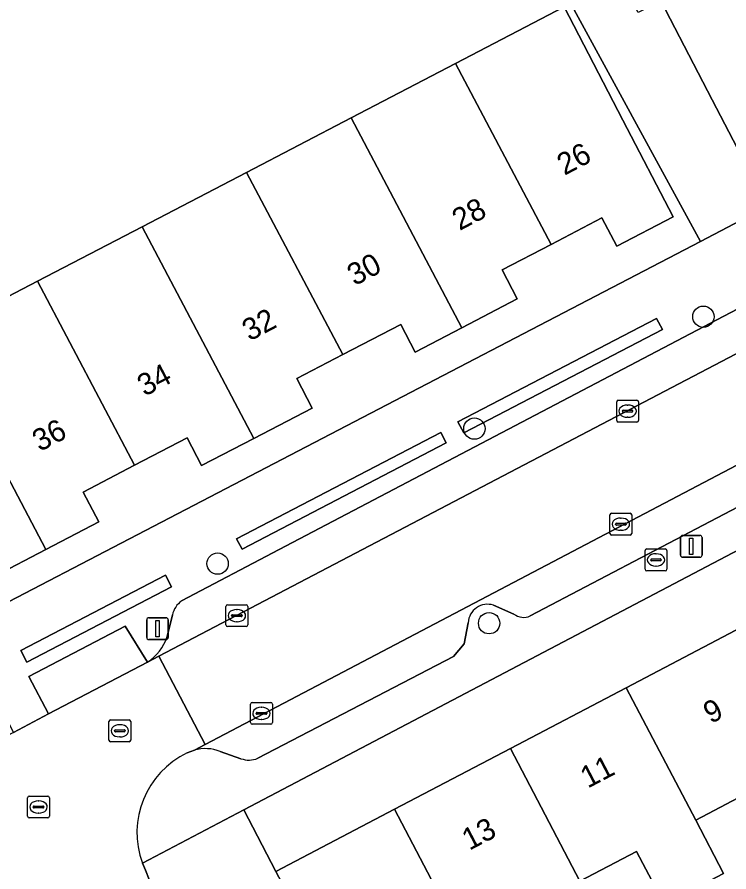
# Model space of a CAD drawing. Extents: x 163008 to 163854, y 382777 to 383982.
# Drawn here: x 163582.34 to 163614.97, y 383640.84 to 383680.01 of the extents above; entities that cross this region are included whole.
import ezdxf

# ---------------------------------------------------------------- set-up
doc = ezdxf.new("R2010")
doc.units = 0
for name, color, linetype in [('IMGEO_Boom', 7, 'Continuous'), ('IMGEO_Brandkraan', 7, 'Continuous'), ('IMGEO_Erf', 7, 'Continuous'), ('IMGEO_Groenvoorziening', 7, 'Continuous'), ('IMGEO_Haag', 7, 'Continuous'), ('IMGEO_Kolk', 7, 'Continuous'), ('IMGEO_Lichtmast', 7, 'Continuous'), ('IMGEO_Pand', 7, 'Continuous'), ('IMGEO_Pand_nummerreeks', 7, 'Continuous'), ('IMGEO_Parkeervlak_open', 7, 'Continuous'), ('IMGEO_Rijbaan_lokaal_open', 7, 'Continuous'), ('IMGEO_Rioolput', 7, 'Continuous'), ('IMGEO_Voetpad_open', 7, 'Continuous')]:
    doc.layers.add(name, color=color, linetype=linetype)

msp = doc.modelspace()

# ---------------------------------------------------------------- linework, layer by layer
at = {"layer": 'IMGEO_Boom'}
for centre in [(163613.802, 383666.278), (163603.308, 383661.149), (163591.533, 383654.965), (163603.982, 383652.235)]:
    msp.add_circle(centre, 0.489, dxfattribs=at)
at = {"layer": 'IMGEO_Brandkraan'}
for p, q in [((163611.13, 383654.709), (163611.13, 383655.561)), ((163611.205, 383655.635), (163612.057, 383655.635)), ((163611.618, 383655.415), (163611.643, 383655.415)), ((163612.131, 383655.561), (163612.131, 383654.709)), ((163611.389, 383655.129), (163611.389, 383655.141)), ((163611.827, 383655.092), (163611.429, 383655.092)), ((163611.432, 383655.178), (163611.83, 383655.178)), ((163611.873, 383655.141), (163611.873, 383655.129)), ((163612.057, 383654.635), (163611.205, 383654.635)), ((163611.641, 383654.855), (163611.616, 383654.855))]:
    msp.add_line(p, q, dxfattribs=at)
for points in [[(163611.13, 383654.709), (163611.13, 383655.561)], [(163611.205, 383655.635), (163612.057, 383655.635)], [(163612.131, 383655.561), (163612.131, 383654.709)], [(163612.057, 383654.635), (163611.205, 383654.635)]]:
    msp.add_lwpolyline(points, dxfattribs=at)
for centre, radius, start, end in [((163611.207, 383655.559), 0.0765, 91.552, 178.448), ((163611.207, 383655.559), 0.0765, 91.552, 178.448), ((163612.055, 383655.559), 0.0765, 1.552, 88.448), ((163612.055, 383655.559), 0.0765, 1.552, 88.448), ((163611.429, 383655.138), 0.0403, 85.8775, 175.7526), ((163611.426, 383655.128), 0.0366, 178.938, 274.7102), ((163611.83, 383655.135), 0.043, 264.8664, 352.4533), ((163611.834, 383655.14), 0.0386, 1.7309, 96.639), ((163611.207, 383654.711), 0.0765, 181.552, 268.448), ((163611.207, 383654.711), 0.0765, 181.552, 268.448), ((163612.055, 383654.711), 0.0765, 271.552, 358.448), ((163612.055, 383654.711), 0.0765, 271.552, 358.448)]:
    msp.add_arc(centre, radius, start, end, dxfattribs=at)
for centre, major_axis, ratio, start_param, end_param in [((163611.617, 383655.135), (-0.387, 0.002), 0.722429, 4.712389, 7.853982), ((163611.642, 383655.135), (-0.39, 0.002), 0.717154, 1.570796, 4.712389)]:
    msp.add_ellipse(centre, major_axis=major_axis, ratio=ratio, start_param=start_param, end_param=end_param, dxfattribs=at)
at = {"layer": 'IMGEO_Erf'}
for points in [[(163574.576, 383649.377), (163613.665, 383669.729), (163600.991, 383692.986)], [(163578.493, 383665.411), (163583.282, 383667.904), (163588.072, 383670.398), (163592.862, 383672.892), (163597.651, 383675.386), (163602.44, 383677.879), (163607.414, 383680.469), (163610.113, 383675.285), (163612.422, 383670.85), (163609.833, 383669.502), (163609.155, 383670.804), (163606.819, 383669.588), (163604.581, 383668.423), (163605.274, 383667.093), (163602.729, 383665.768), (163600.59, 383664.654), (163599.929, 383665.922), (163597.272, 383664.539), (163595.17, 383663.445), (163595.874, 383662.094), (163593.193, 383660.698), (163590.803, 383659.454), (163590.141, 383660.725), (163587.733, 383659.471), (163585.374, 383658.243), (163586.086, 383656.876), (163583.664, 383655.615), (163581.301, 383654.385)], [(163618.763, 383645.999), (163613.454, 383643.204), (163614.728, 383640.774), (163612.021, 383639.348), (163610.743, 383641.777), (163608.145, 383640.409), (163602.835, 383637.613), (163604.109, 383635.183), (163605.095, 383633.301), (163599.69, 383630.455), (163598.7, 383632.335), (163597.422, 383634.763), (163597.314, 383634.967)]]:
    msp.add_lwpolyline(points, dxfattribs=at)
msp.add_lwpolyline([(163640.853, 383668.953), (163592.736, 383643.678), (163594.211, 383640.861), (163599.64, 383643.707), (163604.954, 383646.493), (163610.268, 383649.279), (163615.582, 383652.065), (163620.897, 383654.852), (163626.21, 383657.637), (163631.524, 383660.423), (163636.838, 383663.209), (163642.272, 383666.058)], close=True, dxfattribs=at)
at = {"layer": 'IMGEO_Groenvoorziening'}
for points in [[(163611.922, 383665.692), (163611.656, 383666.203), (163602.551, 383661.462), (163602.818, 383660.951)], [(163602.011, 383660.494), (163601.761, 383660.975), (163592.404, 383656.103), (163592.654, 383655.622)], [(163589.416, 383653.905), (163589.141, 383654.431), (163582.515, 383650.981), (163582.789, 383650.454)]]:
    msp.add_lwpolyline(points, close=True, dxfattribs=at)
at = {"layer": 'IMGEO_Haag'}
for points in [[(163611.922, 383665.692), (163611.656, 383666.203), (163602.551, 383661.462), (163602.818, 383660.951)], [(163602.011, 383660.494), (163601.761, 383660.975), (163592.404, 383656.103), (163592.654, 383655.622)], [(163589.416, 383653.905), (163589.141, 383654.431), (163582.515, 383650.981), (163582.789, 383650.454)]]:
    msp.add_lwpolyline(points, close=True, dxfattribs=at)
at = {"layer": 'IMGEO_Kolk'}
for p, q in [((163609.828, 383661.525), (163609.828, 383662.377)), ((163609.903, 383662.451), (163610.755, 383662.451)), ((163610.829, 383662.377), (163610.829, 383661.525)), ((163610.087, 383661.945), (163610.087, 383661.957)), ((163610.13, 383661.994), (163610.528, 383661.994)), ((163610.316, 383662.231), (163610.341, 383662.231)), ((163610.571, 383661.957), (163610.571, 383661.945)), ((163610.525, 383661.908), (163610.127, 383661.908)), ((163610.339, 383661.671), (163610.314, 383661.671)), ((163610.755, 383661.451), (163609.903, 383661.451)), ((163609.595, 383657.27), (163610.447, 383657.27)), ((163609.52, 383656.344), (163609.52, 383657.196)), ((163610.008, 383657.05), (163610.033, 383657.05)), ((163610.521, 383657.196), (163610.521, 383656.344)), ((163609.779, 383656.764), (163609.779, 383656.776)), ((163610.217, 383656.727), (163609.819, 383656.727)), ((163609.822, 383656.813), (163610.22, 383656.813)), ((163610.031, 383656.49), (163610.006, 383656.49)), ((163610.263, 383656.776), (163610.263, 383656.764)), ((163610.447, 383656.27), (163609.595, 383656.27)), ((163591.919, 383652.154), (163591.919, 383653.006)), ((163591.994, 383653.08), (163592.846, 383653.08)), ((163592.92, 383653.006), (163592.92, 383652.154)), ((163592.178, 383652.574), (163592.178, 383652.586)), ((163592.616, 383652.537), (163592.218, 383652.537)), ((163592.221, 383652.623), (163592.619, 383652.623)), ((163592.407, 383652.86), (163592.432, 383652.86)), ((163592.662, 383652.586), (163592.662, 383652.574)), ((163592.43, 383652.3), (163592.405, 383652.3)), ((163592.846, 383652.08), (163591.994, 383652.08)), ((163593.045, 383647.678), (163593.045, 383648.53)), ((163593.12, 383648.604), (163593.972, 383648.604)), ((163593.533, 383648.384), (163593.558, 383648.384)), ((163594.046, 383648.53), (163594.046, 383647.678)), ((163593.304, 383648.098), (163593.304, 383648.11)), ((163593.742, 383648.061), (163593.344, 383648.061)), ((163593.347, 383648.147), (163593.745, 383648.147)), ((163593.788, 383648.11), (163593.788, 383648.098)), ((163593.972, 383647.604), (163593.12, 383647.604)), ((163593.556, 383647.824), (163593.531, 383647.824)), ((163582.901, 383644.313), (163583.753, 383644.313)), ((163582.826, 383643.387), (163582.826, 383644.239)), ((163583.314, 383644.093), (163583.339, 383644.093)), ((163583.827, 383644.239), (163583.827, 383643.387)), ((163583.085, 383643.807), (163583.085, 383643.819)), ((163583.523, 383643.77), (163583.125, 383643.77)), ((163583.128, 383643.856), (163583.526, 383643.856)), ((163583.337, 383643.533), (163583.312, 383643.533)), ((163583.569, 383643.819), (163583.569, 383643.807)), ((163583.753, 383643.313), (163582.901, 383643.313))]:
    msp.add_line(p, q, dxfattribs=at)
for points in [[(163609.828, 383661.525), (163609.828, 383662.377)], [(163609.903, 383662.451), (163610.755, 383662.451)], [(163610.829, 383662.377), (163610.829, 383661.525)], [(163610.755, 383661.451), (163609.903, 383661.451)], [(163609.595, 383657.27), (163610.447, 383657.27)], [(163609.52, 383656.344), (163609.52, 383657.196)], [(163610.521, 383657.196), (163610.521, 383656.344)], [(163610.447, 383656.27), (163609.595, 383656.27)], [(163591.919, 383652.154), (163591.919, 383653.006)], [(163591.994, 383653.08), (163592.846, 383653.08)], [(163592.92, 383653.006), (163592.92, 383652.154)], [(163592.846, 383652.08), (163591.994, 383652.08)], [(163593.045, 383647.678), (163593.045, 383648.53)], [(163593.12, 383648.604), (163593.972, 383648.604)], [(163594.046, 383648.53), (163594.046, 383647.678)], [(163593.972, 383647.604), (163593.12, 383647.604)], [(163582.901, 383644.313), (163583.753, 383644.313)], [(163582.826, 383643.387), (163582.826, 383644.239)], [(163583.827, 383644.239), (163583.827, 383643.387)], [(163583.753, 383643.313), (163582.901, 383643.313)]]:
    msp.add_lwpolyline(points, dxfattribs=at)
for centre, radius, start, end in [((163609.905, 383662.375), 0.0765, 91.552, 178.448), ((163609.905, 383662.375), 0.0765, 91.552, 178.448), ((163610.753, 383662.375), 0.0765, 1.552, 88.448), ((163610.753, 383662.375), 0.0765, 1.552, 88.448), ((163610.127, 383661.954), 0.0403, 85.8775, 175.7526), ((163610.124, 383661.944), 0.0366, 178.938, 274.7102), ((163610.528, 383661.951), 0.043, 264.8664, 352.4533), ((163610.532, 383661.956), 0.0386, 1.7309, 96.639), ((163609.905, 383661.527), 0.0765, 181.552, 268.448), ((163609.905, 383661.527), 0.0765, 181.552, 268.448), ((163610.753, 383661.527), 0.0765, 271.552, 358.448), ((163610.753, 383661.527), 0.0765, 271.552, 358.448), ((163609.597, 383657.194), 0.0765, 91.552, 178.448), ((163609.597, 383657.194), 0.0765, 91.552, 178.448), ((163610.445, 383657.194), 0.0765, 1.552, 88.448), ((163610.445, 383657.194), 0.0765, 1.552, 88.448), ((163609.819, 383656.773), 0.0403, 85.8775, 175.7526), ((163609.816, 383656.763), 0.0366, 178.938, 274.7102), ((163610.22, 383656.77), 0.043, 264.8664, 352.4533), ((163610.224, 383656.775), 0.0386, 1.7309, 96.639), ((163609.597, 383656.346), 0.0765, 181.552, 268.448), ((163609.597, 383656.346), 0.0765, 181.552, 268.448), ((163610.445, 383656.346), 0.0765, 271.552, 358.448), ((163610.445, 383656.346), 0.0765, 271.552, 358.448), ((163591.996, 383653.004), 0.0765, 91.552, 178.448), ((163591.996, 383653.004), 0.0765, 91.552, 178.448), ((163592.844, 383653.004), 0.0765, 1.552, 88.448), ((163592.844, 383653.004), 0.0765, 1.552, 88.448), ((163592.218, 383652.583), 0.0403, 85.8775, 175.7526), ((163592.215, 383652.573), 0.0366, 178.938, 274.7102), ((163592.619, 383652.58), 0.043, 264.8664, 352.4533), ((163592.623, 383652.585), 0.0386, 1.7309, 96.639), ((163591.996, 383652.156), 0.0765, 181.552, 268.448), ((163591.996, 383652.156), 0.0765, 181.552, 268.448), ((163592.844, 383652.156), 0.0765, 271.552, 358.448), ((163592.844, 383652.156), 0.0765, 271.552, 358.448), ((163593.122, 383648.528), 0.0765, 91.552, 178.448), ((163593.122, 383648.528), 0.0765, 91.552, 178.448), ((163593.97, 383648.528), 0.0765, 1.552, 88.448), ((163593.97, 383648.528), 0.0765, 1.552, 88.448), ((163593.344, 383648.107), 0.0403, 85.8775, 175.7526), ((163593.341, 383648.097), 0.0366, 178.938, 274.7102), ((163593.745, 383648.104), 0.043, 264.8664, 352.4533), ((163593.749, 383648.109), 0.0386, 1.7309, 96.639), ((163593.122, 383647.68), 0.0765, 181.552, 268.448), ((163593.122, 383647.68), 0.0765, 181.552, 268.448), ((163593.97, 383647.68), 0.0765, 271.552, 358.448), ((163593.97, 383647.68), 0.0765, 271.552, 358.448), ((163582.903, 383644.237), 0.0765, 91.552, 178.448), ((163582.903, 383644.237), 0.0765, 91.552, 178.448), ((163583.751, 383644.237), 0.0765, 1.552, 88.448), ((163583.751, 383644.237), 0.0765, 1.552, 88.448), ((163583.125, 383643.816), 0.0403, 85.8775, 175.7526), ((163583.122, 383643.806), 0.0366, 178.938, 274.7102), ((163583.526, 383643.813), 0.043, 264.8664, 352.4533), ((163583.53, 383643.818), 0.0386, 1.7309, 96.639), ((163582.903, 383643.389), 0.0765, 181.552, 268.448), ((163582.903, 383643.389), 0.0765, 181.552, 268.448), ((163583.751, 383643.389), 0.0765, 271.552, 358.448), ((163583.751, 383643.389), 0.0765, 271.552, 358.448)]:
    msp.add_arc(centre, radius, start, end, dxfattribs=at)
for centre, major_axis, ratio, start_param, end_param in [((163610.315, 383661.951), (-0.387, 0.002), 0.722429, 4.712389, 7.853982), ((163610.34, 383661.951), (-0.39, 0.002), 0.717154, 1.570796, 4.712389), ((163610.007, 383656.77), (-0.387, 0.002), 0.722429, 4.712389, 7.853982), ((163610.032, 383656.77), (-0.39, 0.002), 0.717154, 1.570796, 4.712389), ((163592.406, 383652.58), (-0.387, 0.002), 0.722429, 4.712389, 7.853982), ((163592.431, 383652.58), (-0.39, 0.002), 0.717154, 1.570796, 4.712389), ((163593.532, 383648.104), (-0.387, 0.002), 0.722429, 4.712389, 7.853982), ((163593.557, 383648.104), (-0.39, 0.002), 0.717154, 1.570796, 4.712389), ((163583.313, 383643.813), (-0.387, 0.002), 0.722429, 4.712389, 7.853982), ((163583.338, 383643.813), (-0.39, 0.002), 0.717154, 1.570796, 4.712389)]:
    msp.add_ellipse(centre, major_axis=major_axis, ratio=ratio, start_param=start_param, end_param=end_param, dxfattribs=at)
at = {"layer": 'IMGEO_Lichtmast'}
for p, q in [((163612.753, 383655.357), (163612.753, 383656.157)), ((163612.753, 383656.157), (163612.753, 383655.357)), ((163612.853, 383656.257), (163613.643, 383656.257)), ((163613.643, 383656.257), (163612.853, 383656.257)), ((163613.743, 383656.157), (163613.743, 383655.357)), ((163613.743, 383655.357), (163613.743, 383656.157)), ((163613.643, 383655.257), (163612.853, 383655.257)), ((163612.853, 383655.257), (163613.643, 383655.257)), ((163588.284, 383651.585), (163588.284, 383652.385)), ((163588.284, 383652.385), (163588.284, 383651.585)), ((163588.384, 383652.485), (163589.174, 383652.485)), ((163589.174, 383652.485), (163588.384, 383652.485)), ((163589.274, 383652.385), (163589.274, 383651.585)), ((163589.274, 383651.585), (163589.274, 383652.385)), ((163589.174, 383651.485), (163588.384, 383651.485)), ((163588.384, 383651.485), (163589.174, 383651.485))]:
    msp.add_line(p, q, dxfattribs=at)
for points in [[(163613.173, 383656.132), (163613.323, 383656.132), (163613.323, 383655.382), (163613.173, 383655.382), (163613.173, 383656.132)], [(163588.704, 383652.36), (163588.854, 383652.36), (163588.854, 383651.61), (163588.704, 383651.61), (163588.704, 383652.36)]]:
    msp.add_lwpolyline(points, dxfattribs=at)
for centre, start, end in [((163612.853, 383656.157), 90, 180), ((163612.853, 383656.157), 90, 180), ((163613.643, 383656.157), 0, 90), ((163613.643, 383656.157), 360, 90), ((163612.853, 383655.357), 180, 270), ((163612.853, 383655.357), 180, 270), ((163613.643, 383655.357), 270, 0), ((163613.643, 383655.357), 270, 0), ((163588.384, 383652.385), 90, 180), ((163588.384, 383652.385), 90, 180), ((163589.174, 383652.385), 0, 90), ((163589.174, 383652.385), 360, 90), ((163588.384, 383651.585), 180, 270), ((163588.384, 383651.585), 180, 270), ((163589.174, 383651.585), 270, 0), ((163589.174, 383651.585), 270, 0)]:
    msp.add_arc(centre, 0.1, start, end, dxfattribs=at)
at = {"layer": 'IMGEO_Pand'}
for points in [[(163616.375, 383684.141), (163611.427, 383681.565), (163611.849, 383680.754), (163614.211, 383676.218), (163616.52, 383671.783), (163619.289, 383673.225), (163618.643, 383674.464), (163620.83, 383675.603)], [(163602.44, 383677.879), (163606.819, 383669.588), (163609.155, 383670.804), (163609.833, 383669.502), (163612.422, 383670.85), (163610.113, 383675.285), (163607.414, 383680.469)], [(163597.651, 383675.386), (163602.729, 383665.768), (163605.274, 383667.093), (163604.581, 383668.423), (163606.819, 383669.588), (163602.44, 383677.879)], [(163597.651, 383675.386), (163592.862, 383672.892), (163597.272, 383664.539), (163599.929, 383665.922), (163600.59, 383664.654), (163602.729, 383665.768)], [(163588.072, 383670.398), (163593.193, 383660.698), (163595.874, 383662.094), (163595.17, 383663.445), (163597.272, 383664.539), (163592.862, 383672.892)], [(163588.072, 383670.398), (163583.282, 383667.904), (163587.733, 383659.471), (163590.141, 383660.725), (163590.803, 383659.454), (163593.193, 383660.698)], [(163578.493, 383665.411), (163583.664, 383655.615), (163586.086, 383656.876), (163585.374, 383658.243), (163587.733, 383659.471), (163583.282, 383667.904)], [(163573.703, 383662.917), (163578.17, 383654.456), (163580.604, 383655.723), (163581.301, 383654.385), (163583.664, 383655.615), (163578.493, 383665.411)], [(163618.763, 383645.999), (163615.582, 383652.065), (163610.268, 383649.279), (163613.454, 383643.204)], [(163608.145, 383640.409), (163610.743, 383641.777), (163612.021, 383639.348), (163614.728, 383640.774), (163613.454, 383643.204), (163610.268, 383649.279), (163604.954, 383646.493)], [(163608.145, 383640.409), (163604.954, 383646.493), (163599.64, 383643.707), (163602.835, 383637.613)], [(163599.64, 383643.707), (163594.211, 383640.861), (163595.063, 383639.243), (163597.314, 383634.967), (163597.422, 383634.763), (163598.7, 383632.335), (163599.69, 383630.455), (163605.095, 383633.301), (163604.109, 383635.183), (163602.835, 383637.613)]]:
    msp.add_lwpolyline(points, close=True, dxfattribs=at)
at = {"layer": 'IMGEO_Parkeervlak_open'}
for points in [[(163623.712, 383661.925), (163632.643, 383666.596), (163632.923, 383666.862), (163632.169, 383668.319), (163590.967, 383646.679), (163590.471, 383646.418)], [(163605.863, 383652.566), (163620.154, 383660.057)], [(163604.18, 383653.058), (163605.117, 383652.655)], [(163593.375, 383646.046), (163602.341, 383650.705), (163602.843, 383651.286), (163603.026, 383652.258)], [(163591.66, 383646.358), (163592.607, 383646.027)]]:
    msp.add_lwpolyline(points, dxfattribs=at)
msp.add_lwpolyline([(163588.318, 383650.454), (163587.291, 383652.098), (163582.885, 383649.788), (163583.783, 383648.081)], close=True, dxfattribs=at)
for centre, radius, start, end in [((163603.906, 383652.222), 0.88, 71.8368, 177.6258), ((163605.565, 383653.238), 0.735, 232.4732, 293.92), ((163590.975, 383644.595), 1.892, 68.7685, 105.4538), ((163592.967, 383647.003), 1.04, 249.7445, 293.0899)]:
    msp.add_arc(centre, radius, start, end, dxfattribs=at)
at = {"layer": 'IMGEO_Rijbaan_lokaal_open'}
for points in [[(163588.318, 383650.454), (163588.836, 383650.725), (163630.098, 383672.318), (163629.271, 383673.916), (163594.354, 383655.608), (163589.888, 383653.254)], [(163589.463, 383652.617), (163589.219, 383651.626)], [(163590.143, 383646.29), (163590.471, 383646.418), (163590.967, 383646.679), (163588.836, 383650.725), (163588.318, 383650.454), (163583.783, 383648.081), (163582.173, 383647.234), (163577.566, 383644.818), (163577.177, 383644.614), (163579.25, 383640.658), (163579.614, 383639.963), (163581.257, 383639.686)], [(163584.249, 383637.806), (163588.563, 383640.064), (163588.226, 383640.923), (163588.092, 383641.239)]]:
    msp.add_lwpolyline(points, dxfattribs=at)
msp.add_lwpolyline([(163632.169, 383668.319), (163630.098, 383672.318), (163588.836, 383650.725), (163590.967, 383646.679)], close=True, dxfattribs=at)
for centre, radius, start, end in [((163590.483, 383652.397), 1.043, 124.7568, 167.8216), ((163587.193, 383652.251), 2.12, 302.0459, 342.85), ((163591.862, 383642.65), 4.025, 115.2761, 200.5239)]:
    msp.add_arc(centre, radius, start, end, dxfattribs=at)
at = {"layer": 'IMGEO_Rioolput'}
for p, q in [((163586.553, 383646.88), (163586.553, 383647.732)), ((163586.628, 383647.806), (163587.48, 383647.806)), ((163587.041, 383647.586), (163587.066, 383647.586)), ((163587.554, 383647.732), (163587.554, 383646.88)), ((163586.812, 383647.3), (163586.812, 383647.312)), ((163587.25, 383647.263), (163586.852, 383647.263)), ((163586.855, 383647.349), (163587.253, 383647.349)), ((163587.296, 383647.312), (163587.296, 383647.3)), ((163587.48, 383646.806), (163586.628, 383646.806)), ((163587.064, 383647.026), (163587.039, 383647.026))]:
    msp.add_line(p, q, dxfattribs=at)
for points in [[(163586.553, 383646.88), (163586.553, 383647.732)], [(163586.628, 383647.806), (163587.48, 383647.806)], [(163587.554, 383647.732), (163587.554, 383646.88)], [(163587.48, 383646.806), (163586.628, 383646.806)]]:
    msp.add_lwpolyline(points, dxfattribs=at)
for centre, radius, start, end in [((163586.63, 383647.73), 0.0765, 91.552, 178.448), ((163586.63, 383647.73), 0.0765, 91.552, 178.448), ((163587.478, 383647.73), 0.0765, 1.552, 88.448), ((163587.478, 383647.73), 0.0765, 1.552, 88.448), ((163586.852, 383647.309), 0.0403, 85.8775, 175.7526), ((163586.849, 383647.299), 0.0366, 178.938, 274.7102), ((163587.253, 383647.306), 0.043, 264.8664, 352.4533), ((163587.257, 383647.311), 0.0386, 1.7309, 96.639), ((163586.63, 383646.882), 0.0765, 181.552, 268.448), ((163586.63, 383646.882), 0.0765, 181.552, 268.448), ((163587.478, 383646.882), 0.0765, 271.552, 358.448), ((163587.478, 383646.882), 0.0765, 271.552, 358.448)]:
    msp.add_arc(centre, radius, start, end, dxfattribs=at)
for centre, major_axis, ratio, start_param, end_param in [((163587.04, 383647.306), (-0.387, 0.002), 0.722429, 4.712389, 7.853982), ((163587.065, 383647.306), (-0.39, 0.002), 0.717154, 1.570796, 4.712389)]:
    msp.add_ellipse(centre, major_axis=major_axis, ratio=ratio, start_param=start_param, end_param=end_param, dxfattribs=at)
at = {"layer": 'IMGEO_Voetpad_open'}
for points in [[(163571.104, 383679.921), (163571.82, 383678.479), (163600.991, 383692.986), (163613.665, 383669.729), (163616.752, 383671.337), (163616.52, 383671.783), (163614.211, 383676.218), (163611.849, 383680.754), (163610.814, 383680.215), (163602.418, 383695.622), (163600.156, 383694.496), (163589.998, 383689.308)], [(163602.818, 383660.951), (163602.551, 383661.462), (163611.656, 383666.203), (163611.922, 383665.692)], [(163592.654, 383655.622), (163592.404, 383656.103), (163601.761, 383660.975), (163602.011, 383660.494)], [(163582.515, 383650.981), (163589.141, 383654.431), (163589.416, 383653.905), (163582.789, 383650.454)]]:
    msp.add_lwpolyline(points, close=True, dxfattribs=at)
for points in [[(163660.946, 383688.485), (163662.308, 383689.219), (163663.349, 383695.598), (163616.752, 383671.337), (163613.665, 383669.729), (163574.576, 383649.377), (163573.296, 383648.71), (163573.963, 383647.424), (163500, 383608.597), (163496.281, 383606.645), (163484.352, 383600.383), (163482.707, 383599.519), (163472.11, 383593.956), (163459.945, 383587.552), (163448.4, 383581.347), (163448.133, 383581.195), (163445.165, 383579.641)], [(163589.888, 383653.254), (163594.354, 383655.608), (163629.271, 383673.916), (163631.626, 383675.15), (163646.534, 383682.967), (163657.686, 383688.816)], [(163588.092, 383641.239), (163592.736, 383643.678), (163640.853, 383668.953)], [(163620.154, 383660.057), (163605.863, 383652.566)], [(163605.117, 383652.655), (163604.18, 383653.058)], [(163589.219, 383651.626), (163589.463, 383652.617)], [(163603.026, 383652.258), (163602.843, 383651.286), (163602.341, 383650.705), (163593.375, 383646.046)], [(163577.566, 383644.818), (163576.75, 383646.577), (163581.257, 383648.969), (163582.173, 383647.234), (163583.783, 383648.081), (163582.885, 383649.788), (163587.291, 383652.098), (163588.318, 383650.454)], [(163590.471, 383646.418), (163590.143, 383646.29)], [(163592.607, 383646.027), (163591.66, 383646.358)], [(163595.063, 383639.243), (163594.211, 383640.861), (163592.736, 383643.678), (163588.092, 383641.239), (163588.226, 383640.923), (163588.563, 383640.064), (163588.987, 383638.983), (163589.771, 383636.882)]]:
    msp.add_lwpolyline(points, dxfattribs=at)
for centre, radius, start, end in [((163590.483, 383652.397), 1.043, 124.7568, 167.8216), ((163603.906, 383652.222), 0.88, 71.8368, 177.6258), ((163605.565, 383653.238), 0.735, 232.4732, 293.92), ((163587.193, 383652.251), 2.12, 302.0459, 342.85), ((163591.862, 383642.65), 4.025, 115.2761, 200.5239), ((163590.975, 383644.595), 1.892, 68.7685, 105.4538), ((163592.967, 383647.003), 1.04, 249.7445, 293.0899)]:
    msp.add_arc(centre, radius, start, end, dxfattribs=at)

# ---------------------------------------------------------------- texts
at = {"layer": 'IMGEO_Pand_nummerreeks'}
for s, rotation, p in [('26', 27.7566, (163607.434, 383672.731)), ('28', 27.7566, (163602.626, 383670.202)), ('30', 27.7566, (163597.816, 383667.67)), ('32', 27.7566, (163593.001, 383665.136)), ('34', 27.7566, (163588.193, 383662.606)), ('36', 27.7566, (163583.383, 383660.074)), ('9', 27.6693, (163614.14, 383647.607)), ('11', 27.6693, (163608.504, 383644.652)), ('13', 27.6693, (163603.075, 383641.805))]:
    msp.add_text(s, height=1, rotation=rotation, dxfattribs=at).set_placement(p)

doc.saveas('drawing.dxf')
